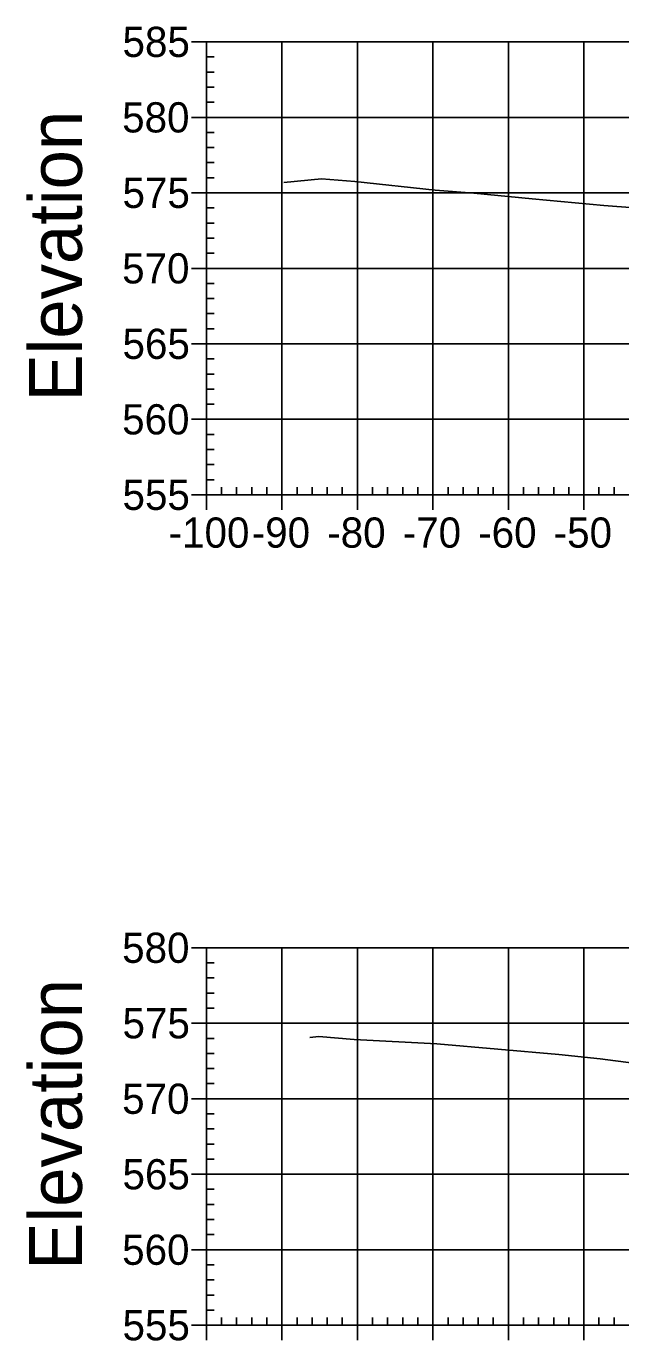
# Model space of a CAD drawing. Extents: x 708103 to 717568, y 374476 to 378707.
# Drawn here: x 711403.1 to 711481.9, y 377042.6 to 377216.7 of the extents above; entities that cross this region are included whole.
import ezdxf

# ---------------------------------------------------------------- set-up
doc = ezdxf.new("R2010")
doc.units = 0
for name, color, linetype in [('57', 7, 'Continuous'), ('60', 7, 'Continuous'), ('Existing', 7, 'Continuous')]:
    doc.layers.add(name, color=color, linetype=linetype)

msp = doc.modelspace()

# ---------------------------------------------------------------- linework, layer by layer
at = {"layer": '57'}
for p, q in [((711424.98, 377214.63), (711426.98, 377214.63)), ((711426.98, 377214.63), (711626.98, 377214.63)), ((711426.98, 377154.63), (711426.98, 377214.63)), ((711426.98, 377154.63), (711426.98, 377214.63)), ((711436.98, 377154.63), (711436.98, 377214.63)), ((711446.98, 377154.63), (711446.98, 377214.63)), ((711456.98, 377154.63), (711456.98, 377214.63)), ((711466.98, 377154.63), (711466.98, 377214.63)), ((711476.98, 377154.63), (711476.98, 377214.63)), ((711426.98, 377212.63), (711427.98, 377212.63)), ((711426.98, 377210.63), (711427.98, 377210.63)), ((711426.98, 377208.63), (711427.98, 377208.63)), ((711426.98, 377206.63), (711427.98, 377206.63)), ((711424.98, 377204.63), (711426.98, 377204.63)), ((711426.98, 377204.63), (711626.98, 377204.63)), ((711426.98, 377202.63), (711427.98, 377202.63)), ((711426.98, 377200.63), (711427.98, 377200.63)), ((711426.98, 377198.63), (711427.98, 377198.63)), ((711426.98, 377196.63), (711427.98, 377196.63)), ((711424.98, 377194.63), (711426.98, 377194.63)), ((711426.98, 377194.63), (711626.98, 377194.63)), ((711426.98, 377192.63), (711427.98, 377192.63)), ((711426.98, 377190.63), (711427.98, 377190.63)), ((711426.98, 377188.63), (711427.98, 377188.63)), ((711426.98, 377186.63), (711427.98, 377186.63)), ((711424.98, 377184.63), (711426.98, 377184.63)), ((711426.98, 377184.63), (711626.98, 377184.63)), ((711426.98, 377182.63), (711427.98, 377182.63)), ((711426.98, 377180.63), (711427.98, 377180.63)), ((711426.98, 377178.63), (711427.98, 377178.63)), ((711426.98, 377176.63), (711427.98, 377176.63)), ((711424.98, 377174.63), (711426.98, 377174.63)), ((711426.98, 377174.63), (711626.98, 377174.63)), ((711426.98, 377172.63), (711427.98, 377172.63)), ((711426.98, 377170.63), (711427.98, 377170.63)), ((711426.98, 377168.63), (711427.98, 377168.63)), ((711426.98, 377166.63), (711427.98, 377166.63)), ((711424.98, 377164.63), (711426.98, 377164.63)), ((711426.98, 377164.63), (711626.98, 377164.63)), ((711426.98, 377162.63), (711427.98, 377162.63)), ((711426.98, 377160.63), (711427.98, 377160.63)), ((711426.98, 377158.63), (711427.98, 377158.63)), ((711426.98, 377156.63), (711427.98, 377156.63)), ((711428.98, 377154.63), (711428.98, 377155.63)), ((711430.98, 377154.63), (711430.98, 377155.63)), ((711432.98, 377154.63), (711432.98, 377155.63)), ((711434.98, 377154.63), (711434.98, 377155.63)), ((711438.98, 377154.63), (711438.98, 377155.63)), ((711440.98, 377154.63), (711440.98, 377155.63)), ((711442.98, 377154.63), (711442.98, 377155.63)), ((711444.98, 377154.63), (711444.98, 377155.63)), ((711448.98, 377154.63), (711448.98, 377155.63)), ((711450.98, 377154.63), (711450.98, 377155.63)), ((711452.98, 377154.63), (711452.98, 377155.63)), ((711454.98, 377154.63), (711454.98, 377155.63)), ((711458.98, 377154.63), (711458.98, 377155.63)), ((711460.98, 377154.63), (711460.98, 377155.63)), ((711462.98, 377154.63), (711462.98, 377155.63)), ((711464.98, 377154.63), (711464.98, 377155.63)), ((711468.98, 377154.63), (711468.98, 377155.63)), ((711470.98, 377154.63), (711470.98, 377155.63)), ((711472.98, 377154.63), (711472.98, 377155.63)), ((711474.98, 377154.63), (711474.98, 377155.63)), ((711478.98, 377154.63), (711478.98, 377155.63)), ((711480.98, 377154.63), (711480.98, 377155.63)), ((711424.98, 377154.63), (711426.98, 377154.63)), ((711426.98, 377154.63), (711626.98, 377154.63)), ((711426.98, 377154.63), (711626.98, 377154.63)), ((711426.98, 377152.63), (711426.98, 377154.63)), ((711436.98, 377152.63), (711436.98, 377154.63)), ((711446.98, 377152.63), (711446.98, 377154.63)), ((711456.98, 377152.63), (711456.98, 377154.63)), ((711466.98, 377152.63), (711466.98, 377154.63)), ((711476.98, 377152.63), (711476.98, 377154.63)), ((711424.98, 377094.63), (711426.98, 377094.63)), ((711426.98, 377094.63), (711626.98, 377094.63)), ((711426.98, 377044.63), (711426.98, 377094.63)), ((711426.98, 377044.63), (711426.98, 377094.63)), ((711436.98, 377044.63), (711436.98, 377094.63)), ((711446.98, 377044.63), (711446.98, 377094.63)), ((711456.98, 377044.63), (711456.98, 377094.63)), ((711466.98, 377044.63), (711466.98, 377094.63)), ((711476.98, 377044.63), (711476.98, 377094.63)), ((711426.98, 377092.63), (711427.98, 377092.63)), ((711426.98, 377090.63), (711427.98, 377090.63)), ((711426.98, 377088.63), (711427.98, 377088.63)), ((711426.98, 377086.63), (711427.98, 377086.63)), ((711424.98, 377084.63), (711426.98, 377084.63)), ((711426.98, 377084.63), (711626.98, 377084.63)), ((711426.98, 377082.63), (711427.98, 377082.63)), ((711426.98, 377080.63), (711427.98, 377080.63)), ((711426.98, 377078.63), (711427.98, 377078.63)), ((711426.98, 377076.63), (711427.98, 377076.63)), ((711424.98, 377074.63), (711426.98, 377074.63)), ((711426.98, 377074.63), (711626.98, 377074.63)), ((711426.98, 377072.63), (711427.98, 377072.63)), ((711426.98, 377070.63), (711427.98, 377070.63)), ((711426.98, 377068.63), (711427.98, 377068.63)), ((711426.98, 377066.63), (711427.98, 377066.63)), ((711424.98, 377064.63), (711426.98, 377064.63)), ((711426.98, 377064.63), (711626.98, 377064.63)), ((711426.98, 377062.63), (711427.98, 377062.63)), ((711426.98, 377060.63), (711427.98, 377060.63)), ((711426.98, 377058.63), (711427.98, 377058.63)), ((711426.98, 377056.63), (711427.98, 377056.63)), ((711424.98, 377054.63), (711426.98, 377054.63)), ((711426.98, 377054.63), (711626.98, 377054.63)), ((711426.98, 377052.63), (711427.98, 377052.63)), ((711426.98, 377050.63), (711427.98, 377050.63)), ((711426.98, 377048.63), (711427.98, 377048.63)), ((711426.98, 377046.63), (711427.98, 377046.63)), ((711428.98, 377044.63), (711428.98, 377045.63)), ((711430.98, 377044.63), (711430.98, 377045.63)), ((711432.98, 377044.63), (711432.98, 377045.63)), ((711434.98, 377044.63), (711434.98, 377045.63)), ((711438.98, 377044.63), (711438.98, 377045.63)), ((711440.98, 377044.63), (711440.98, 377045.63)), ((711442.98, 377044.63), (711442.98, 377045.63)), ((711444.98, 377044.63), (711444.98, 377045.63)), ((711448.98, 377044.63), (711448.98, 377045.63)), ((711450.98, 377044.63), (711450.98, 377045.63)), ((711452.98, 377044.63), (711452.98, 377045.63)), ((711454.98, 377044.63), (711454.98, 377045.63)), ((711458.98, 377044.63), (711458.98, 377045.63)), ((711460.98, 377044.63), (711460.98, 377045.63)), ((711462.98, 377044.63), (711462.98, 377045.63)), ((711464.98, 377044.63), (711464.98, 377045.63)), ((711468.98, 377044.63), (711468.98, 377045.63)), ((711470.98, 377044.63), (711470.98, 377045.63)), ((711472.98, 377044.63), (711472.98, 377045.63)), ((711474.98, 377044.63), (711474.98, 377045.63)), ((711478.98, 377044.63), (711478.98, 377045.63)), ((711480.98, 377044.63), (711480.98, 377045.63)), ((711424.98, 377044.63), (711426.98, 377044.63)), ((711426.98, 377044.63), (711626.98, 377044.63)), ((711426.98, 377044.63), (711626.98, 377044.63)), ((711426.98, 377042.63), (711426.98, 377044.63)), ((711436.98, 377042.63), (711436.98, 377044.63)), ((711446.98, 377042.63), (711446.98, 377044.63)), ((711456.98, 377042.63), (711456.98, 377044.63)), ((711466.98, 377042.63), (711466.98, 377044.63)), ((711476.98, 377042.63), (711476.98, 377044.63))]:
    msp.add_line(p, q, dxfattribs=at)
at = {"layer": 'Existing'}
for points in [[(711437.24, 377195.99), (711442.21, 377196.47), (711446.65, 377196.12), (711457.26, 377195), (711462.42, 377194.6), (711470.14, 377193.85), (711479.62, 377192.96), (711483.68, 377192.64)], [(711440.69, 377082.75), (711441.88, 377082.86), (711446.57, 377082.48), (711457.51, 377081.9), (711473.67, 377080.49), (711479.13, 377079.93), (711483.55, 377079.32)]]:
    msp.add_lwpolyline(points, dxfattribs=at)

# ---------------------------------------------------------------- texts
at = {"layer": '57'}
for s, p in [('585', (711415.86, 377212.63)), ('580', (711415.81, 377202.63)), ('575', (711415.86, 377192.63)), ('570', (711415.81, 377182.63)), ('565', (711415.86, 377172.63)), ('560', (711415.81, 377162.63)), ('555', (711415.86, 377152.63)), ('-100', (711421.97, 377147.63)), ('-90', (711432.98, 377147.63)), ('-80', (711442.98, 377147.63)), ('-70', (711452.98, 377147.63)), ('-60', (711462.98, 377147.63)), ('-50', (711472.98, 377147.63)), ('580', (711415.81, 377092.63)), ('575', (711415.86, 377082.63)), ('570', (711415.81, 377072.63)), ('565', (711415.86, 377062.63)), ('560', (711415.81, 377052.63)), ('555', (711415.86, 377042.63))]:
    msp.add_text(s, height=4, dxfattribs=at).set_placement(p)
at = {"layer": '60'}
for p in [(711410.48, 377166.99), (711410.48, 377051.99)]:
    msp.add_text('Elevation', height=7, rotation=90, dxfattribs=at).set_placement(p)

doc.saveas('drawing.dxf')
